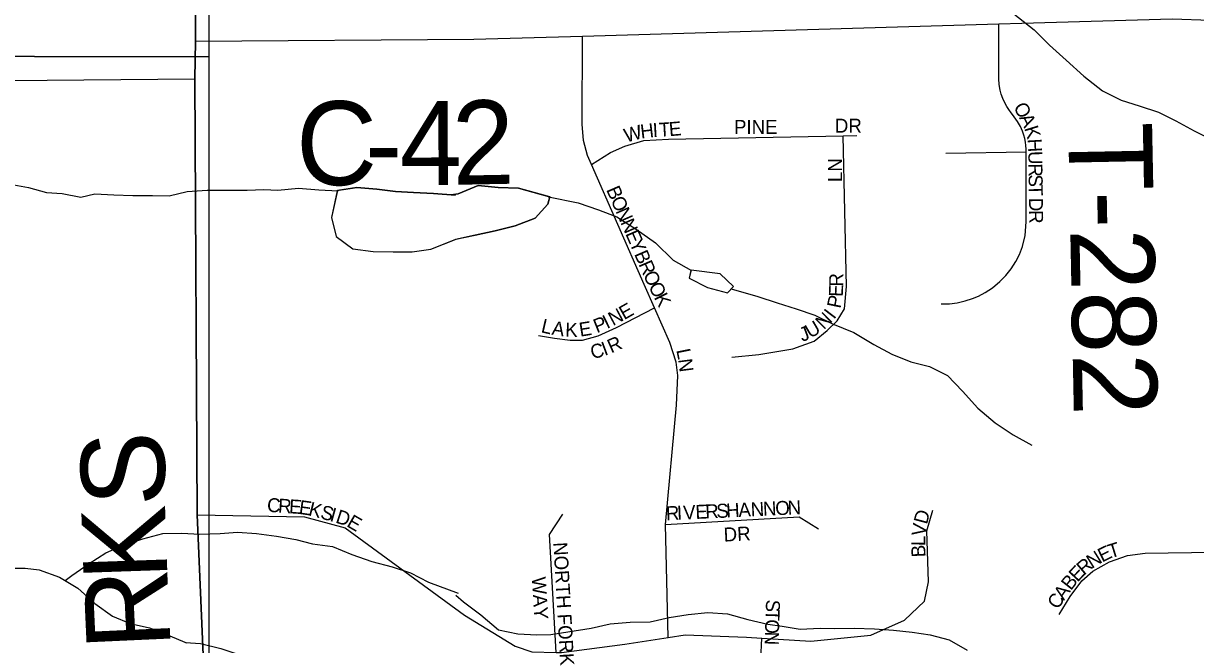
# Model space of a CAD drawing. Extents: x 1985906 to 2277390, y 930619 to 1324581.
# Drawn here: x 2138882 to 2143074, y 1186203 to 1188423 of the extents above; entities that cross this region are included whole.
import ezdxf

# ---------------------------------------------------------------- set-up
doc = ezdxf.new("R2010")
doc.units = 0
for name, color, linetype in [('GM_X_County_Road', 7, 'Continuous'), ('GM_X_County_Road_Text', 7, 'Continuous'), ('GM_X_Minor_Lake', 7, 'Continuous'), ('GM_X_Minor_River', 7, 'Continuous'), ('GM_X_Section', 7, 'Continuous'), ('GM_X_Township', 7, 'Continuous'), ('GM_X_Township_Road_Text', 7, 'Continuous'), ('GM_X_Township_Subdivision', 7, 'Continuous'), ('GM_X_Township_Subdivision_Text', 7, 'Continuous')]:
    doc.layers.add(name, color=color, linetype=linetype)

msp = doc.modelspace()

# ---------------------------------------------------------------- linework, layer by layer
at = {"layer": 'GM_X_County_Road'}
for points in [[(2139542.3, 1185762.8), (2139503.5, 1186666), (2139494.6, 1188225.5), (2139496.8, 1188359.9), (2139502.2, 1190793.3), (2139542.7, 1193667.1)], [(2139496.8, 1188359.9), (2140493.1, 1188366.8), (2140881.8, 1188378.2), (2142370.9, 1188421.9), (2142452.8, 1188424.3), (2142990.5, 1188440.1), (2143128.3, 1188434.5), (2144324.2, 1188476.4)], [(2125904.3, 1188172.5), (2128825.3, 1188158.7), (2131295.9, 1188151.6), (2134116.2, 1188173.5), (2135922.4, 1188187.2), (2135944.4, 1188187.3), (2136554.4, 1188198), (2137775.2, 1188209.4), (2139494.6, 1188225.5)]]:
    msp.add_lwpolyline(points, dxfattribs=at)
at = {"layer": 'GM_X_Minor_Lake'}
for points in [[(2140002.4, 1187825.5), (2140074.1, 1187836.3), (2140146.2, 1187830.5), (2140212.3, 1187822.7), (2140276.5, 1187818.8), (2140348.6, 1187815), (2140427.5, 1187809.4)], [(2140411.3, 1187810.6), (2140348.6, 1187815), (2140276.5, 1187818.8), (2140212.3, 1187822.7), (2140146.2, 1187830.5), (2140074.1, 1187836.3), (2140004.7, 1187825.8)], [(2140764.8, 1187803), (2140652.2, 1187833.9), (2140580.1, 1187836.5), (2140507.8, 1187843.2), (2140436.2, 1187813.8), (2140411.3, 1187810.6)], [(2140411.3, 1187810.6), (2140436.2, 1187813.8), (2140507.8, 1187843.2), (2140580.1, 1187836.5), (2140652.2, 1187833.9), (2140763.2, 1187803.4)], [(2140004.7, 1187825.8), (2139984.1, 1187729.8), (2140000.2, 1187661.7), (2140060.4, 1187617.7), (2140132.5, 1187607.9), (2140204.6, 1187606.1), (2140272.8, 1187606.2), (2140338.8, 1187616.5), (2140428.7, 1187651.4)], [(2140004.4, 1187824.5), (2139984.1, 1187729.8), (2140000.2, 1187661.7), (2140060.4, 1187617.7), (2140132.5, 1187607.9), (2140204.6, 1187606.1), (2140272.8, 1187606.2), (2140338.8, 1187616.5), (2140429.5, 1187651.7)], [(2140765, 1187803.9), (2140757.5, 1187777.6), (2140712.4, 1187726.6), (2140640.7, 1187699.2), (2140568.9, 1187681.8), (2140497.1, 1187666.4), (2140427.2, 1187651.1)], [(2140428.7, 1187651.4), (2140497.1, 1187666.4), (2140568.9, 1187681.8), (2140640.7, 1187699.2), (2140712.4, 1187726.6), (2140757.5, 1187777.6), (2140764.8, 1187803)], [(2141269.6, 1187540.5), (2141263.4, 1187512.2), (2141328.1, 1187479.3), (2141400.6, 1187460.6)], [(2141269.4, 1187539.6), (2141263.4, 1187512.2), (2141328.1, 1187479.3), (2141400.6, 1187460.6)], [(2141400.6, 1187460.6), (2141422.2, 1187483), (2141374.4, 1187527.7), (2141269.6, 1187540.5)], [(2141400.6, 1187460.6), (2141422.2, 1187483), (2141374.4, 1187527.7), (2141269.8, 1187540.5)]]:
    msp.add_lwpolyline(points, dxfattribs=at)
at = {"layer": 'GM_X_Minor_River'}
for points in [[(2142362.9, 1188506), (2142497.1, 1188400.1), (2142552.2, 1188344.9), (2142611.3, 1188291.9), (2142674.5, 1188234.8), (2142741.6, 1188181.9), (2142808.3, 1188149.1), (2142872.8, 1188128.2), (2142941.4, 1188105.4), (2143004.1, 1188074.4), (2143068.8, 1188039.5), (2143133.6, 1188006.6)], [(2138834.1, 1187849.1), (2138900.2, 1187837.2), (2138964.4, 1187819.3), (2139020.5, 1187815.5), (2139086.6, 1187801.6), (2139136.6, 1187813.8), (2139204.8, 1187809.9), (2139272.9, 1187808.1), (2139343, 1187808.3), (2139403.1, 1187806.5), (2139467.2, 1187822.7), (2139539.3, 1187826.9), (2139681.5, 1187827.3), (2139741.6, 1187829.4), (2139791.7, 1187827.6), (2139865.8, 1187833.8), (2139937.9, 1187827.9), (2140008, 1187824.1)], [(2140759.8, 1187803.4), (2140865.6, 1187781.7), (2140938.2, 1187756.9), (2141004.8, 1187732.1), (2141073.8, 1187687.2), (2141142.8, 1187638.3), (2141206, 1187577.3), (2141271.1, 1187539.8)], [(2141413.5, 1187474.6), (2141509, 1187446.5), (2141577.6, 1187423.7), (2141646.1, 1187402.9), (2141712.6, 1187380.1), (2141775.3, 1187349.1), (2141852.1, 1187318.5), (2141923, 1187275.7), (2141987.7, 1187240.8), (2142056.4, 1187213.9), (2142122.8, 1187197.1), (2142187.5, 1187164.2), (2142240.7, 1187109), (2142295.9, 1187047.8), (2142357, 1186994.8), (2142421.9, 1186951.9), (2142488.7, 1186915)], [(2139030.5, 1186431.9), (2139054.5, 1186449.9), (2139116.5, 1186492.2), (2139176.6, 1186530.4), (2139242.6, 1186558.7), (2139308.7, 1186580.9), (2139380.8, 1186599.2), (2139448.9, 1186601.3), (2139513, 1186597.5), (2139585.1, 1186599.7), (2139647.2, 1186603.9), (2139715.3, 1186600.1), (2139787.4, 1186590.2), (2139855.6, 1186578.4), (2139915.7, 1186562.5), (2139987.8, 1186552.7), (2140056, 1186524.8), (2140128.1, 1186498.9), (2140200.3, 1186481), (2140266.4, 1186459.1), (2140330.6, 1186425.2), (2140436.8, 1186385.9)], [(2138816.1, 1186475.3), (2138888.2, 1186475.5), (2138938.3, 1186469.6), (2139010.4, 1186443.8), (2139076.6, 1186403.8), (2139136.8, 1186349.8), (2139200.9, 1186303.9), (2139263.1, 1186278), (2139333.2, 1186262.1), (2139399.3, 1186236.2), (2139465.3, 1186208.9)], [(2140429, 1186378.9), (2140455.4, 1186355.3), (2140518.4, 1186308.3), (2140581.5, 1186255.3), (2140649.9, 1186240.5), (2140718.1, 1186237.8), (2140768.2, 1186238.7), (2140912, 1186261.4), (2140979.9, 1186276.8), (2141051.9, 1186282.1), (2141124, 1186283.5), (2141191.8, 1186298.8), (2141259.8, 1186310.1), (2141329.7, 1186317.4), (2141400, 1186312.7), (2141472.5, 1186292), (2141544.9, 1186275.3), (2141595.1, 1186268.2), (2141659.5, 1186257.3), (2141731.5, 1186260.7), (2141781.6, 1186259.6), (2141853.8, 1186261), (2141925.9, 1186258.3), (2141994.2, 1186253.6), (2142060.4, 1186246.8), (2142124.7, 1186237.9), (2142193.2, 1186219.1), (2142258, 1186182.2)], [(2139461.6, 1186209.5), (2139515.6, 1186206.5), (2139587.7, 1186188.6), (2139651.8, 1186166.7), (2139718, 1186116.8), (2139778.2, 1186058.8), (2139846.4, 1186026.9), (2139910.5, 1185994.9), (2139978.6, 1185983.1), (2140044.8, 1185949.2), (2140112.9, 1185921.3), (2140175.1, 1185897.4), (2140243.2, 1185877.5), (2140438.2, 1185686.2), (2140443.4, 1185673.8)]]:
    msp.add_lwpolyline(points, dxfattribs=at)
at = {"layer": 'GM_X_Section'}
for points in [[(2139555.8, 1191197.8), (2139545, 1188303.3), (2137050, 1188308.3), (2136944.5, 1188308.5), (2136913.8, 1191149.4)], [(2139545, 1188303.3), (2139545, 1188257.3), (2139545.4, 1185435.9), (2137080.6, 1185445.8), (2137050, 1188308.3)]]:
    msp.add_lwpolyline(points, close=True, dxfattribs=at)
at = {"layer": 'GM_X_Township'}
for points in [[(2139644.7, 1169748.4), (2139611.5, 1172078.9), (2139566.5, 1174124.9), (2139551.5, 1176849.1), (2139574.3, 1180104.3), (2139561.5, 1182741.2), (2139581.4, 1183078.2), (2139560.8, 1184019.4), (2139556, 1185150.7), (2139556, 1185444), (2139503.5, 1186666), (2139494.6, 1188225.5), (2139496.8, 1188359.9), (2139502.2, 1190793.3), (2139549.1, 1193676.6), (2140581.8, 1193696.4), (2144321.2, 1193786.8), (2145028.4, 1193800.8), (2151106.9, 1193912.6)], [(2117908.3, 1193445.4), (2126053.1, 1193488.1), (2129443.2, 1193492.7), (2134076.1, 1193549.4), (2139549.1, 1193676.6), (2139502.2, 1190793.3), (2139496.8, 1188359.9), (2139494.6, 1188225.5), (2139503.5, 1186666), (2139556, 1185444), (2139556, 1185150.7), (2139560.8, 1184019.4), (2139581.4, 1183078.2), (2139561.5, 1182741.2), (2139574.3, 1180104.3), (2139551.5, 1176849.1), (2139566.5, 1174124.9), (2139611.5, 1172078.9), (2139644.7, 1169748.4)]]:
    msp.add_lwpolyline(points, dxfattribs=at)
at = {"layer": 'GM_X_Township_Subdivision'}
for points in [[(2142164.4, 1187420.1), (2142194.7, 1187421.1), (2142222.1, 1187424.5), (2142250.5, 1187430.9), (2142276, 1187439.2), (2142298.1, 1187448.5), (2142322.2, 1187461.2), (2142348.1, 1187478.2), (2142374.8, 1187500.3), (2142396, 1187522.2), (2142414.7, 1187545.8), (2142431.4, 1187571.8), (2142444.1, 1187596.8), (2142455.4, 1187625.8), (2142465.4, 1187664.7), (2142469, 1187713.7), (2142468.3, 1187757.5), (2142468.3, 1187964.5), (2142468.1, 1187973.7), (2142467.3, 1187986.3), (2142465.8, 1187998.1), (2142463.1, 1188011.7), (2142459.9, 1188024.1), (2142455.2, 1188037.9), (2142448.2, 1188054.1), (2142437.8, 1188072.8), (2142420, 1188097), (2142414.4, 1188103.8), (2142406.1, 1188114.9), (2142398.8, 1188126.4), (2142391.7, 1188139.4), (2142384.8, 1188155), (2142379.5, 1188170.2), (2142375.7, 1188184.7), (2142372.3, 1188204.5), (2142370.9, 1188224.9), (2142370.9, 1188421.9)], [(2141188.2, 1186227.9), (2141178, 1186631.6), (2141218, 1187057.9), (2141222.9, 1187164.2), (2141216.5, 1187212.3), (2141193.7, 1187282.2), (2141138.5, 1187406.8), (2141101.7, 1187489.8), (2140913.2, 1187919.3), (2140899.2, 1187951.1), (2140884.7, 1188005), (2140880.1, 1188063.2), (2140881.8, 1188378.2)], [(2140913.2, 1187919.3), (2140981.1, 1187961.9), (2141032.9, 1187984.4), (2141100.7, 1188005.2), (2141188.6, 1188010), (2141814.3, 1188021.7), (2141862.3, 1188022.6)], [(2141416.2, 1187230.2), (2141512.1, 1187239.2), (2141633.9, 1187260.4), (2141709.6, 1187287.2), (2141757.2, 1187325.8), (2141792.8, 1187360.2), (2141818.4, 1187402.6), (2141825.6, 1187482.9), (2141814.3, 1188021.7)], [(2142181.3, 1187959.5), (2142468.3, 1187964.5)], [(2140723.6, 1187307.7), (2140781.7, 1187298.2), (2140837.7, 1187290.8), (2140881.7, 1187291.2), (2140937.6, 1187305.8), (2141003.3, 1187336.5), (2141138.5, 1187406.8)], [(2139503.5, 1186666), (2139887.7, 1186659.4), (2140032.3, 1186619.3), (2140459.7, 1186307.4), (2140640.6, 1186196.5), (2140700.7, 1186177), (2140787, 1186174.3), (2140806.7, 1186173.7), (2141032.5, 1186203.5), (2141188.2, 1186227.9), (2141248.2, 1186237.3), (2141468.3, 1186229), (2141523.2, 1186225.5), (2141698.4, 1186214.7), (2141912.3, 1186236.4), (2142033.8, 1186289.4), (2142105.3, 1186358.1), (2142118.7, 1186426.4), (2142113.2, 1186608.8), (2142134.7, 1186683.2)], [(2140787, 1186174.3), (2140763.3, 1186596.5), (2140810.7, 1186669)], [(2141178, 1186631.6), (2141656.8, 1186659.5), (2141725.2, 1186615.9)], [(2142586.9, 1186310.5), (2142626, 1186374.3), (2142667.7, 1186430.6), (2142706.5, 1186464.4), (2142766, 1186498.8), (2142831.4, 1186520.5), (2142894.4, 1186528.8), (2143142.4, 1186533.1), (2144367.5, 1186554.1)], [(2141764, 1185768.1), (2141659.5, 1185837.4), (2141605, 1185899.2), (2141562.4, 1185977), (2141531.6, 1186069), (2141518.9, 1186149.1), (2141523.2, 1186225.5)]]:
    msp.add_lwpolyline(points, dxfattribs=at)

# ---------------------------------------------------------------- texts
at = {"layer": 'GM_X_County_Road_Text'}
for s, rotation, p in [('C', 0.0078, (2139856.9, 1187845.2)), ('4', 0.2054, (2140227.6, 1187845.3)), ('2', 1.0965, (2140417.5, 1187846)), ('-', 0.0381, (2140103.5, 1187845.2)), ('S', 90.4086, (2139388.3, 1186698.1)), ('K', 91.9748, (2139397.3, 1186436.5)), ('R', 92.6003, (2139408.5, 1186191.2))]:
    msp.add_text(s, height=300, rotation=rotation, dxfattribs=at).set_placement(p)
at = {"layer": 'GM_X_Township_Road_Text'}
msp.add_text('T-282', height=300, rotation=271.1227, dxfattribs=at).set_placement((2142618.7, 1188066.6))
at = {"layer": 'GM_X_Township_Subdivision_Text'}
for s, rotation, p in [('O', 298.5494, (2142421.5, 1188124.5)), ('DR', 0, (2141784.1, 1188032.6)), ('A', 296.0958, (2142442.3, 1188086.4)), ('W', 14.9986, (2141037.7, 1187997)), ('H', 6.7264, (2141091.1, 1188011.4)), ('I', 3.2356, (2141134, 1188016.5)), ('T', 3.3954, (2141156.1, 1188017.8)), ('E', 4.7903, (2141192.5, 1188019.9)), ('PINE', 0, (2141423.3, 1188028.2)), ('K', 287.1702, (2142460.9, 1188048.8)), ('H', 273.2587, (2142473.3, 1188009.9)), ('U', 270.9836, (2142475.8, 1187966.5)), ('LN', 90, (2141809.9, 1187856)), ('R', 270.8258, (2142476.6, 1187922.5)), ('S', 270.8196, (2142477.1, 1187882.9)), ('B', 293.4792, (2140965.5, 1187829)), ('T', 270.8196, (2142477.6, 1187847.7)), ('O', 293.4835, (2140981.3, 1187792.6)), ('D', 270.8037, (2142478.3, 1187799.3)), ('N', 293.4942, (2140998.8, 1187752.3)), ('R', 270.8133, (2142478.9, 1187755.3)), ('N', 293.4742, (2141016.4, 1187711.9)), ('E', 293.4814, (2141033.9, 1187671.6)), ('Y', 293.4835, (2141047.9, 1187639.3)), ('B', 293.4792, (2141065.5, 1187598.9)), ('R', 293.4792, (2141081.2, 1187562.6)), ('O', 294.3948, (2141097.4, 1187525.5)), ('O', 296.3486, (2141116.3, 1187483.7)), ('R', 89.404, (2141813.8, 1187482)), ('K', 296.5499, (2141136, 1187444.1)), ('E', 87.5741, (2141812.3, 1187445.1)), ('E', 29.527, (2141030.4, 1187362.1)), ('P', 78.3276, (2141804.1, 1187402.1)), ('P', 21.8744, (2140932.6, 1187315.5)), ('I', 25.8631, (2140968.7, 1187330.2)), ('N', 28.107, (2140990.4, 1187340.8)), ('N', 44.4846, (2141744.4, 1187326.3)), ('I', 52.7045, (2141780.9, 1187362.9)), ('L', 346.8252, (2140730.6, 1187319.5)), ('A', 351.6588, (2140769.4, 1187310.6)), ('K', 358.3602, (2140819.2, 1187303.7)), ('E', 8.8909, (2140873.2, 1187303.1)), ('J', 20.5919, (2141667.2, 1187284.3)), ('U', 30.4621, (2141696.1, 1187296)), ('R', 23.8551, (2140984.1, 1187243.1)), ('C', 14.531, (2140916.8, 1187222.5)), ('I', 20.4617, (2140960.5, 1187234.2)), ('L', 281.2457, (2141216.8, 1187255.5)), ('N', 277.2985, (2141223.5, 1187221.9)), ('C', 356.1843, (2139751.9, 1186677.4)), ('R', 356.2011, (2139791.4, 1186674.8)), ('E', 356.2021, (2139830.9, 1186672.1)), ('E', 351.9974, (2139865.1, 1186669.9)), ('K', 345.6457, (2139898.5, 1186665.3)), ('S', 344.4861, (2139940.9, 1186654.4)), ('I', 2.6244, (2141220.4, 1186648.4)), ('V', 2.6532, (2141242.4, 1186649.4)), ('E', 2.6509, (2141286.4, 1186651.5)), ('R', 2.6235, (2141321.5, 1186653.1)), ('S', 2.6535, (2141361.1, 1186654.9)), ('H', 2.6452, (2141396.3, 1186656.5)), ('A', 2.6532, (2141440.2, 1186658.6)), ('N', 2.6452, (2141484.2, 1186660.6)), ('N', 2.6429, (2141528.1, 1186662.6)), ('O', 2.6234, (2141572.1, 1186664.7)), ('N', 2.3614, (2141616, 1186666.7)), ('I', 344.4999, (2139974.8, 1186645)), ('D', 341.9797, (2139995.4, 1186639.3)), ('E', 329.9501, (2140034.8, 1186626.8)), ('R', 2.6478, (2141180.9, 1186646.6)), ('D', 75.0486, (2142113.4, 1186630)), ('DR', 3.011, (2141387.6, 1186570.4)), ('V', 82.0245, (2142107.6, 1186588)), ('L', 89.0004, (2142107.1, 1186554.4)), ('NORTH FORK', 273.2527, (2140777.1, 1186567.3)), ('B', 92.4883, (2142108.8, 1186515.6)), ('N', 31.9498, (2142703.7, 1186473)), ('E', 25.8932, (2142739.8, 1186495.6)), ('T', 17.2253, (2142769.6, 1186510.2)), ('R', 40.4617, (2142675.1, 1186448.4)), ('B', 52.0078, (2142628.5, 1186393.5)), ('E', 46.7778, (2142652.1, 1186423.8)), ('WAY', 273.4662, (2140700, 1186443.4)), ('A', 54.6427, (2142603.4, 1186358.1)), ('C', 55.9394, (2142581.4, 1186325.5)), ('T', 268.0327, (2141537.1, 1186328.7)), ('S', 268.0053, (2141538.3, 1186363.9)), ('O', 268.0107, (2141535.8, 1186293.6)), ('N', 268.0107, (2141534.3, 1186249.6))]:
    msp.add_text(s, height=50, rotation=rotation, dxfattribs=at).set_placement(p)

doc.saveas('drawing.dxf')
